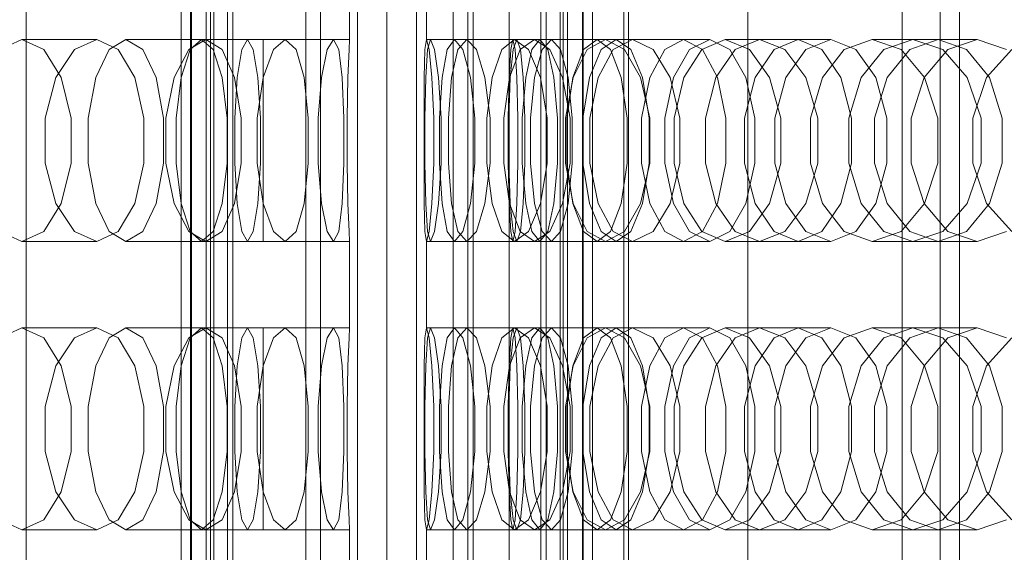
# Model space of a CAD drawing. Header units: millimetres. Extents: x -2233 to 61924, y -68080 to 6847.
# Tile 604 of 656: x 24774 to 24978, y -18096 to -17985. Entities that reach past the tile are written whole.
import ezdxf

# ---------------------------------------------------------------- set-up
doc = ezdxf.new("R2010")
doc.units = ezdxf.units.MM
for name, color, linetype, lineweight in [('superior_briquetadora', 7, 'Continuous', 0), ('superior_C02', 7, 'Continuous', 0), ('superior_C02-briq', 7, 'Continuous', 0), ('superior_C05', 7, 'Continuous', 0)]:
    doc.layers.add(name, color=color, linetype=linetype, lineweight=lineweight)

msp = doc.modelspace()

# ---------------------------------------------------------------- linework, layer by layer
at = {"layer": 'superior_briquetadora'}
for p, q in [((24807.294, -18160), (24807.294, -17800)), ((24809.276, -18160), (24809.276, -17800)), ((24809.426, -18160), (24809.426, -17800)), ((24812.49, -17800), (24812.49, -18160)), ((24813.423, -17800), (24813.423, -18160)), ((24814.067, -18160), (24814.067, -17800)), ((24816.936, -17800), (24816.936, -18160)), ((24818.067, -17800), (24818.067, -18160)), ((24833.215, -18160), (24833.215, -17800)), ((24836.279, -18160), (24836.279, -17800)), ((24843.939, -18160), (24843.939, -17800)), ((24850.067, -17800), (24850.067, -18160)), ((24856.196, -17800), (24856.196, -18160)), ((24863.856, -17800), (24863.856, -18160)), ((24866.92, -17800), (24866.92, -18160)), ((24882.067, -17800), (24882.067, -18160)), ((24883.199, -17800), (24883.199, -18160)), ((24886.067, -18160), (24886.067, -17800)), ((24886.712, -17800), (24886.712, -18160)), ((24887.645, -17800), (24887.645, -18160)), ((24890.709, -18160), (24890.709, -17800)), ((24890.859, -18160), (24890.859, -17800)), ((24892.841, -18160), (24892.841, -17800)), ((24957.171, -18160), (24957.171, -17800)), ((24965.067, -17800), (24965.067, -18160)), ((24969.067, -18160), (24969.067, -17800)), ((24842.317, -17971), (24842.317, -17989)), ((24858.29, -17971), (24858.29, -17989)), ((24769.622, -17991.08), (24774.177, -17989)), ((24774.177, -17989), (24789.766, -17989)), ((24778.733, -17991.08), (24774.177, -17989)), ((24789.766, -17989), (24785.118, -17991.08)), ((24789.766, -17989), (24794.231, -17991.08)), ((24792.343, -17991.08), (24795.829, -17989)), ((24795.829, -17989), (24812.459, -17989)), ((24799.316, -17991.08), (24795.829, -17989)), ((24812.459, -17989), (24808.874, -17991.08)), ((24809.207, -17991.08), (24811.565, -17989)), ((24811.565, -17989), (24828.952, -17989)), ((24813.923, -17991.08), (24811.565, -17989)), ((24812.459, -17989), (24815.849, -17991.08)), ((24819.926, -17991.08), (24821.116, -17989)), ((24821.116, -17989), (24838.962, -17989)), ((24822.305, -17991.08), (24821.116, -17989)), ((24824.317, -17989), (24842.317, -17989)), ((24824.317, -17991.08), (24824.317, -17989)), ((24828.952, -17989), (24826.491, -17991.08)), ((24828.952, -17989), (24831.208, -17991.08)), ((24838.962, -17989), (24837.667, -17991.08)), ((24838.962, -17989), (24840.046, -17991.08)), ((24842.317, -17989), (24842.212, -17991.08)), ((24857.949, -17991.08), (24858.29, -17989)), ((24876.268, -17989), (24858.29, -17989)), ((24858.29, -17989), (24858.843, -17991.08)), ((24859.129, -17989), (24858.49, -17991.08)), ((24877.069, -17989), (24859.129, -17989)), ((24859.98, -17991.08), (24859.129, -17989)), ((24862.627, -17991.08), (24864.154, -17989)), ((24881.863, -17989), (24864.154, -17989)), ((24864.154, -17989), (24865.889, -17991.08)), ((24866.658, -17989), (24864.838, -17991.08)), ((24884.252, -17989), (24866.658, -17989)), ((24868.685, -17991.08), (24866.658, -17989)), ((24873.934, -17991.08), (24876.621, -17989)), ((24876.268, -17989), (24875.821, -17991.08)), ((24876.715, -17991.08), (24876.268, -17989)), ((24876.325, -17991.08), (24877.069, -17989)), ((24893.758, -17989), (24876.621, -17989)), ((24876.621, -17989), (24879.509, -17991.08)), ((24877.069, -17989), (24877.814, -17991.08)), ((24880.747, -17989), (24877.777, -17991.08)), ((24881.863, -17989), (24880.232, -17991.08)), ((24897.695, -17989), (24880.747, -17989)), ((24883.916, -17991.08), (24880.747, -17989)), ((24883.494, -17991.08), (24881.863, -17989)), ((24882.329, -17991.08), (24884.252, -17989)), ((24884.252, -17989), (24886.176, -17991.08)), ((24893.758, -17989), (24890.971, -17991.08)), ((24891.677, -17991.08), (24895.478, -17989)), ((24896.545, -17991.08), (24893.758, -17989)), ((24894.625, -17991.08), (24897.695, -17989)), ((24911.749, -17989), (24895.478, -17989)), ((24895.478, -17989), (24899.469, -17991.08)), ((24901.155, -17989), (24897.085, -17991.08)), ((24897.695, -17989), (24900.764, -17991.08)), ((24917.166, -17989), (24901.155, -17989)), ((24905.412, -17991.08), (24901.155, -17989)), ((24911.749, -17989), (24907.854, -17991.08)), ((24915.645, -17991.08), (24911.749, -17989)), ((24913.003, -17991.08), (24917.166, -17989)), ((24915.553, -17991.08), (24920.402, -17989)), ((24917.166, -17989), (24921.329, -17991.08)), ((24935.53, -17989), (24920.402, -17989)), ((24920.402, -17989), (24925.429, -17991.08)), ((24927.533, -17989), (24922.434, -17991.08)), ((24942.334, -17989), (24927.533, -17989)), ((24932.806, -17991.08), (24927.533, -17989)), ((24935.53, -17989), (24930.592, -17991.08)), ((24940.467, -17991.08), (24935.53, -17989)), ((24937.148, -17991.08), (24942.334, -17989)), ((24942.334, -17989), (24947.519, -17991.08)), ((24945.152, -17991.08), (24950.966, -17989)), ((24964.692, -17989), (24950.966, -17989)), ((24950.966, -17989), (24956.942, -17991.08)), ((24959.429, -17989), (24953.388, -17991.08)), ((24964.692, -17989), (24958.797, -17991.08)), ((24972.767, -17989), (24959.429, -17989)), ((24965.627, -17991.08), (24959.429, -17989)), ((24970.586, -17991.08), (24964.692, -17989)), ((24966.648, -17991.08), (24972.767, -17989)), ((24972.767, -17989), (24978.885, -17991.08)), ((24782.387, -17996.907), (24778.733, -17991.08)), ((24785.118, -17991.08), (24781.259, -17996.906)), ((24789.546, -17996.907), (24792.343, -17991.08)), ((24794.231, -17991.08), (24797.677, -17996.906)), ((24802.112, -17996.907), (24799.316, -17991.08)), ((24808.874, -17991.08), (24805.859, -17996.906)), ((24807.316, -17996.907), (24809.207, -17991.08)), ((24815.815, -17996.907), (24813.923, -17991.08)), ((24815.849, -17991.08), (24818.425, -17996.906)), ((24818.973, -17996.907), (24819.926, -17991.08)), ((24823.259, -17996.907), (24822.305, -17991.08)), ((24824.317, -17996.907), (24824.317, -17991.08)), ((24826.491, -17991.08), (24824.37, -17996.906)), ((24831.208, -17991.08), (24832.869, -17996.906)), ((24837.667, -17991.08), (24836.478, -17996.906)), ((24840.046, -17991.08), (24840.764, -17996.906)), ((24842.212, -17991.08), (24841.974, -17996.906)), ((24857.828, -17996.906), (24857.949, -17991.08)), ((24858.49, -17991.08), (24858.13, -17996.906)), ((24858.843, -17991.08), (24859.439, -17996.906)), ((24860.814, -17996.906), (24859.98, -17991.08)), ((24861.553, -17996.906), (24862.627, -17991.08)), ((24864.838, -17991.08), (24863.528, -17996.906)), ((24865.889, -17991.08), (24867.431, -17996.906)), ((24870.46, -17996.906), (24868.685, -17991.08)), ((24871.926, -17996.906), (24873.934, -17991.08)), ((24875.821, -17991.08), (24875.463, -17996.907)), ((24877.777, -17991.08), (24875.539, -17996.906)), ((24875.728, -17996.907), (24876.325, -17991.08)), ((24877.074, -17996.907), (24876.715, -17991.08)), ((24877.814, -17991.08), (24878.411, -17996.907)), ((24880.232, -17991.08), (24878.924, -17996.907)), ((24879.509, -17991.08), (24881.971, -17996.906)), ((24880.786, -17996.907), (24882.329, -17991.08)), ((24884.802, -17996.907), (24883.494, -17991.08)), ((24886.602, -17996.906), (24883.916, -17991.08)), ((24886.176, -17991.08), (24887.718, -17996.907)), ((24890.971, -17991.08), (24888.736, -17996.907)), ((24888.769, -17996.906), (24891.677, -17991.08)), ((24892.163, -17996.907), (24894.625, -17991.08)), ((24897.085, -17991.08), (24893.959, -17996.906)), ((24898.78, -17996.907), (24896.545, -17991.08)), ((24899.469, -17991.08), (24902.808, -17996.906)), ((24900.764, -17991.08), (24903.226, -17996.907)), ((24907.854, -17991.08), (24904.73, -17996.907)), ((24908.962, -17996.906), (24905.412, -17991.08)), ((24909.664, -17996.907), (24913.003, -17991.08)), ((24911.794, -17996.906), (24915.553, -17991.08)), ((24918.769, -17996.907), (24915.645, -17991.08)), ((24922.434, -17991.08), (24918.472, -17996.906)), ((24921.329, -17991.08), (24924.668, -17996.907)), ((24925.429, -17991.08), (24929.587, -17996.906)), ((24930.592, -17991.08), (24926.633, -17996.907)), ((24937.159, -17996.906), (24932.806, -17991.08)), ((24932.99, -17996.907), (24937.148, -17991.08)), ((24944.427, -17996.907), (24940.467, -17991.08)), ((24940.606, -17996.906), (24945.152, -17991.08)), ((24947.519, -17991.08), (24951.677, -17996.907)), ((24953.388, -17991.08), (24948.658, -17996.906)), ((24958.797, -17991.08), (24954.07, -17996.907)), ((24956.942, -17991.08), (24961.85, -17996.906)), ((24961.741, -17996.907), (24966.648, -17991.08)), ((24970.71, -17996.906), (24965.627, -17991.08)), ((24975.314, -17996.907), (24970.586, -17991.08)), ((24974.714, -17996.906), (24979.968, -17991.08)), ((24781.259, -17996.906), (24779.066, -18005.326)), ((24784.414, -18005.327), (24782.387, -17996.907)), ((24787.995, -18005.327), (24789.546, -17996.907)), ((24797.677, -17996.906), (24799.54, -18005.326)), ((24803.664, -18005.327), (24802.112, -17996.907)), ((24805.859, -17996.906), (24804.13, -18005.326)), ((24806.266, -18005.327), (24807.316, -17996.907)), ((24816.864, -18005.327), (24815.815, -17996.907)), ((24818.425, -17996.906), (24819.8, -18005.326)), ((24818.443, -18005.327), (24818.973, -17996.907)), ((24824.37, -17996.906), (24823.137, -18005.326)), ((24823.788, -18005.327), (24823.259, -17996.907)), ((24824.317, -18005.327), (24824.317, -17996.907)), ((24832.869, -17996.906), (24833.734, -18005.326)), ((24836.478, -17996.906), (24835.759, -18005.326)), ((24840.764, -17996.906), (24841.104, -18005.326)), ((24841.974, -17996.906), (24841.783, -18005.326)), ((24857.819, -18005.326), (24857.828, -17996.906)), ((24858.13, -17996.906), (24857.989, -18005.326)), ((24859.439, -17996.906), (24859.829, -18005.326)), ((24861.335, -18005.326), (24860.814, -17996.906)), ((24861.015, -18005.326), (24861.553, -17996.906)), ((24863.528, -17996.906), (24862.858, -18005.326)), ((24867.431, -17996.906), (24868.345, -18005.326)), ((24871.503, -18005.326), (24870.46, -17996.906)), ((24870.867, -18005.326), (24871.926, -17996.906)), ((24875.539, -17996.906), (24874.353, -18005.326)), ((24875.463, -17996.907), (24875.264, -18005.327)), ((24875.396, -18005.327), (24875.728, -17996.907)), ((24877.273, -18005.327), (24877.074, -17996.907)), ((24878.924, -17996.907), (24878.198, -18005.327)), ((24878.411, -17996.907), (24878.742, -18005.327)), ((24879.93, -18005.327), (24880.786, -17996.907)), ((24881.971, -17996.906), (24883.393, -18005.326)), ((24885.528, -18005.327), (24884.802, -17996.907)), ((24888.147, -18005.326), (24886.602, -17996.906)), ((24887.208, -18005.326), (24888.769, -17996.906)), ((24888.736, -17996.907), (24887.495, -18005.327)), ((24887.718, -17996.907), (24888.575, -18005.327)), ((24890.797, -18005.327), (24892.163, -17996.907)), ((24893.959, -17996.906), (24892.276, -18005.326)), ((24900.021, -18005.327), (24898.78, -17996.907)), ((24902.808, -17996.906), (24904.714, -18005.326)), ((24904.73, -17996.907), (24902.996, -18005.327)), ((24903.226, -17996.907), (24904.592, -18005.327)), ((24907.812, -18005.327), (24909.664, -17996.907)), ((24910.985, -18005.326), (24908.962, -17996.906)), ((24909.757, -18005.326), (24911.794, -17996.906)), ((24918.472, -17996.906), (24916.321, -18005.326)), ((24920.503, -18005.327), (24918.769, -17996.907)), ((24926.633, -17996.907), (24924.435, -18005.327)), ((24924.668, -17996.907), (24926.521, -18005.327)), ((24929.587, -17996.906), (24931.945, -18005.326)), ((24930.682, -18005.327), (24932.99, -17996.907)), ((24939.624, -18005.326), (24937.159, -17996.906)), ((24938.129, -18005.326), (24940.606, -17996.906)), ((24946.624, -18005.327), (24944.427, -17996.907)), ((24948.658, -17996.906), (24946.077, -18005.326)), ((24954.07, -17996.907), (24951.446, -18005.327)), ((24951.677, -17996.907), (24953.985, -18005.327)), ((24959.017, -18005.327), (24961.741, -17996.907)), ((24961.85, -17996.906), (24964.619, -18005.326)), ((24973.575, -18005.326), (24970.71, -17996.906)), ((24971.838, -18005.326), (24974.714, -17996.906)), ((24977.937, -18005.327), (24975.314, -17996.907)), ((24779.066, -18005.326), (24779.066, -18014.674)), ((24784.414, -18014.673), (24784.414, -18005.327)), ((24787.995, -18014.673), (24787.995, -18005.327)), ((24799.54, -18005.326), (24799.54, -18014.674)), ((24803.664, -18014.673), (24803.664, -18005.327)), ((24804.13, -18005.326), (24804.13, -18014.674)), ((24806.266, -18014.673), (24806.266, -18005.327)), ((24816.864, -18014.673), (24816.864, -18005.327)), ((24818.443, -18014.673), (24818.443, -18005.327)), ((24819.8, -18005.326), (24819.8, -18014.674)), ((24823.137, -18005.326), (24823.137, -18014.674)), ((24823.788, -18014.673), (24823.788, -18005.327)), ((24824.317, -18014.673), (24824.317, -18005.327)), ((24833.734, -18005.326), (24833.734, -18014.674)), ((24835.759, -18005.326), (24835.759, -18014.674)), ((24841.104, -18005.326), (24841.104, -18014.674)), ((24841.783, -18005.326), (24841.783, -18014.674)), ((24857.819, -18014.674), (24857.819, -18005.326)), ((24857.989, -18005.326), (24857.989, -18014.674)), ((24859.829, -18005.326), (24859.829, -18014.674)), ((24861.015, -18014.674), (24861.015, -18005.326)), ((24861.335, -18014.674), (24861.335, -18005.326)), ((24862.858, -18005.326), (24862.858, -18014.674)), ((24868.345, -18005.326), (24868.345, -18014.674)), ((24870.867, -18014.674), (24870.867, -18005.326)), ((24871.503, -18014.674), (24871.503, -18005.326)), ((24874.353, -18005.326), (24874.353, -18014.674)), ((24875.264, -18005.327), (24875.264, -18014.673)), ((24875.396, -18014.673), (24875.396, -18005.327)), ((24877.273, -18014.673), (24877.273, -18005.327)), ((24878.198, -18005.327), (24878.198, -18014.673)), ((24878.742, -18005.327), (24878.742, -18014.673)), ((24879.93, -18014.673), (24879.93, -18005.327)), ((24883.393, -18005.326), (24883.393, -18014.674)), ((24885.528, -18014.673), (24885.528, -18005.327)), ((24887.208, -18014.674), (24887.208, -18005.326)), ((24887.495, -18005.327), (24887.495, -18014.673)), ((24888.147, -18014.674), (24888.147, -18005.326)), ((24888.575, -18005.327), (24888.575, -18014.673)), ((24890.797, -18014.673), (24890.797, -18005.327)), ((24892.276, -18005.326), (24892.276, -18014.674)), ((24900.021, -18014.673), (24900.021, -18005.327)), ((24902.996, -18005.327), (24902.996, -18014.673)), ((24904.592, -18005.327), (24904.592, -18014.673)), ((24904.714, -18005.326), (24904.715, -18014.674)), ((24907.812, -18014.673), (24907.812, -18005.327)), ((24909.757, -18014.674), (24909.757, -18005.326)), ((24910.985, -18014.674), (24910.985, -18005.326)), ((24916.321, -18005.326), (24916.321, -18014.674)), ((24920.503, -18014.673), (24920.503, -18005.327)), ((24924.435, -18005.327), (24924.435, -18014.673)), ((24926.521, -18005.327), (24926.521, -18014.673)), ((24930.682, -18014.673), (24930.682, -18005.327)), ((24931.945, -18005.326), (24931.945, -18014.674)), ((24938.129, -18014.674), (24938.129, -18005.326)), ((24939.624, -18014.674), (24939.624, -18005.326)), ((24946.077, -18005.326), (24946.076, -18014.674)), ((24946.624, -18014.673), (24946.624, -18005.327)), ((24951.446, -18005.327), (24951.446, -18014.673)), ((24953.985, -18005.327), (24953.985, -18014.673)), ((24959.017, -18014.673), (24959.017, -18005.327)), ((24964.619, -18005.326), (24964.619, -18014.674)), ((24971.838, -18014.674), (24971.838, -18005.326)), ((24973.575, -18014.674), (24973.575, -18005.326)), ((24977.937, -18014.673), (24977.937, -18005.327)), ((24779.066, -18014.674), (24781.259, -18023.094)), ((24782.387, -18023.093), (24784.414, -18014.673)), ((24789.546, -18023.093), (24787.995, -18014.673)), ((24799.54, -18014.674), (24797.677, -18023.094)), ((24802.112, -18023.093), (24803.664, -18014.673)), ((24804.13, -18014.674), (24805.859, -18023.094)), ((24807.316, -18023.093), (24806.266, -18014.673)), ((24815.815, -18023.093), (24816.864, -18014.673)), ((24819.8, -18014.674), (24818.425, -18023.094)), ((24818.973, -18023.093), (24818.443, -18014.673)), ((24823.137, -18014.674), (24824.37, -18023.094)), ((24823.259, -18023.093), (24823.788, -18014.673)), ((24824.317, -18023.093), (24824.317, -18014.673)), ((24833.734, -18014.674), (24832.869, -18023.094)), ((24835.759, -18014.674), (24836.478, -18023.094)), ((24841.104, -18014.674), (24840.764, -18023.094)), ((24841.783, -18014.674), (24841.974, -18023.094)), ((24857.828, -18023.094), (24857.819, -18014.674)), ((24857.989, -18014.674), (24858.13, -18023.094)), ((24859.829, -18014.674), (24859.439, -18023.094)), ((24860.814, -18023.094), (24861.335, -18014.674)), ((24861.553, -18023.094), (24861.015, -18014.674)), ((24862.858, -18014.674), (24863.528, -18023.094)), ((24868.345, -18014.674), (24867.431, -18023.094)), ((24870.46, -18023.094), (24871.503, -18014.674)), ((24871.926, -18023.094), (24870.867, -18014.674)), ((24874.353, -18014.674), (24875.539, -18023.094)), ((24875.264, -18014.673), (24875.463, -18023.093)), ((24875.728, -18023.093), (24875.396, -18014.673)), ((24877.074, -18023.093), (24877.273, -18014.673)), ((24878.198, -18014.673), (24878.924, -18023.093)), ((24878.742, -18014.673), (24878.411, -18023.093)), ((24880.786, -18023.093), (24879.93, -18014.673)), ((24883.393, -18014.674), (24881.971, -18023.094)), ((24884.802, -18023.093), (24885.528, -18014.673)), ((24886.602, -18023.094), (24888.147, -18014.674)), ((24888.769, -18023.094), (24887.208, -18014.674)), ((24887.495, -18014.673), (24888.736, -18023.093)), ((24888.575, -18014.673), (24887.718, -18023.093)), ((24892.163, -18023.093), (24890.797, -18014.673)), ((24892.276, -18014.674), (24893.959, -18023.094)), ((24898.78, -18023.093), (24900.021, -18014.673)), ((24904.715, -18014.674), (24902.808, -18023.094)), ((24902.996, -18014.673), (24904.73, -18023.093)), ((24904.592, -18014.673), (24903.226, -18023.093)), ((24909.664, -18023.093), (24907.812, -18014.673)), ((24908.962, -18023.094), (24910.985, -18014.674)), ((24911.794, -18023.094), (24909.757, -18014.674)), ((24916.321, -18014.674), (24918.472, -18023.094)), ((24918.769, -18023.093), (24920.503, -18014.673)), ((24924.435, -18014.673), (24926.633, -18023.093)), ((24926.521, -18014.673), (24924.668, -18023.093)), ((24931.945, -18014.674), (24929.587, -18023.094)), ((24932.99, -18023.093), (24930.682, -18014.673)), ((24937.159, -18023.094), (24939.624, -18014.674)), ((24940.606, -18023.094), (24938.129, -18014.674)), ((24944.427, -18023.093), (24946.624, -18014.673)), ((24946.076, -18014.674), (24948.658, -18023.094)), ((24951.446, -18014.673), (24954.07, -18023.093)), ((24953.985, -18014.673), (24951.677, -18023.093)), ((24961.741, -18023.093), (24959.017, -18014.673)), ((24964.619, -18014.674), (24961.85, -18023.094)), ((24970.71, -18023.094), (24973.575, -18014.674)), ((24974.714, -18023.094), (24971.838, -18014.674)), ((24975.314, -18023.093), (24977.937, -18014.673)), ((24778.733, -18028.92), (24782.387, -18023.093)), ((24781.259, -18023.094), (24785.118, -18028.92)), ((24792.343, -18028.92), (24789.546, -18023.093)), ((24797.677, -18023.094), (24794.23, -18028.92)), ((24799.316, -18028.92), (24802.112, -18023.093)), ((24805.859, -18023.094), (24808.874, -18028.92)), ((24809.207, -18028.92), (24807.316, -18023.093)), ((24813.923, -18028.92), (24815.815, -18023.093)), ((24818.425, -18023.094), (24815.849, -18028.92)), ((24819.926, -18028.92), (24818.973, -18023.093)), ((24822.305, -18028.92), (24823.259, -18023.093)), ((24824.317, -18028.92), (24824.317, -18023.093)), ((24824.37, -18023.094), (24826.491, -18028.92)), ((24832.869, -18023.094), (24831.208, -18028.92)), ((24836.478, -18023.094), (24837.667, -18028.92)), ((24840.764, -18023.094), (24840.046, -18028.92)), ((24841.974, -18023.094), (24842.212, -18028.92)), ((24857.949, -18028.92), (24857.828, -18023.094)), ((24858.13, -18023.094), (24858.49, -18028.92)), ((24859.439, -18023.094), (24858.843, -18028.92)), ((24859.98, -18028.92), (24860.814, -18023.094)), ((24862.627, -18028.92), (24861.553, -18023.094)), ((24863.528, -18023.094), (24864.838, -18028.92)), ((24867.431, -18023.094), (24865.889, -18028.92)), ((24868.685, -18028.92), (24870.46, -18023.094)), ((24873.934, -18028.92), (24871.926, -18023.094)), ((24875.463, -18023.093), (24875.821, -18028.92)), ((24875.539, -18023.094), (24877.777, -18028.92)), ((24876.325, -18028.92), (24875.728, -18023.093)), ((24876.715, -18028.92), (24877.074, -18023.093)), ((24878.411, -18023.093), (24877.814, -18028.92)), ((24878.924, -18023.093), (24880.232, -18028.92)), ((24881.971, -18023.094), (24879.509, -18028.92)), ((24882.329, -18028.92), (24880.786, -18023.093)), ((24883.494, -18028.92), (24884.802, -18023.093)), ((24883.916, -18028.92), (24886.602, -18023.094)), ((24887.718, -18023.093), (24886.176, -18028.92)), ((24888.736, -18023.093), (24890.971, -18028.92)), ((24891.677, -18028.92), (24888.769, -18023.094)), ((24894.625, -18028.92), (24892.163, -18023.093)), ((24893.959, -18023.094), (24897.086, -18028.92)), ((24896.545, -18028.92), (24898.78, -18023.093)), ((24902.808, -18023.094), (24899.469, -18028.92)), ((24903.226, -18023.093), (24900.764, -18028.92)), ((24904.73, -18023.093), (24907.854, -18028.92)), ((24905.412, -18028.92), (24908.962, -18023.094)), ((24913.003, -18028.92), (24909.664, -18023.093)), ((24915.553, -18028.92), (24911.794, -18023.094)), ((24915.645, -18028.92), (24918.769, -18023.093)), ((24918.472, -18023.094), (24922.434, -18028.92)), ((24924.668, -18023.093), (24921.329, -18028.92)), ((24929.587, -18023.094), (24925.428, -18028.92)), ((24926.633, -18023.093), (24930.592, -18028.92)), ((24932.806, -18028.92), (24937.159, -18023.094)), ((24937.148, -18028.92), (24932.99, -18023.093)), ((24940.467, -18028.92), (24944.427, -18023.093)), ((24945.152, -18028.92), (24940.606, -18023.094)), ((24951.677, -18023.093), (24947.519, -18028.92)), ((24948.658, -18023.094), (24953.388, -18028.92)), ((24954.07, -18023.093), (24958.797, -18028.92)), ((24961.85, -18023.094), (24956.942, -18028.92)), ((24966.648, -18028.92), (24961.741, -18023.093)), ((24965.627, -18028.92), (24970.71, -18023.094)), ((24970.586, -18028.92), (24975.314, -18023.093)), ((24979.968, -18028.92), (24974.714, -18023.094)), ((24774.177, -18031), (24769.622, -18028.92)), ((24774.177, -18031), (24778.733, -18028.92)), ((24785.118, -18028.92), (24789.766, -18031)), ((24794.23, -18028.92), (24789.766, -18031)), ((24795.829, -18031), (24792.343, -18028.92)), ((24795.829, -18031), (24799.316, -18028.92)), ((24808.874, -18028.92), (24812.459, -18031)), ((24811.565, -18031), (24809.207, -18028.92)), ((24811.565, -18031), (24813.923, -18028.92)), ((24815.849, -18028.92), (24812.459, -18031)), ((24821.116, -18031), (24819.926, -18028.92)), ((24821.116, -18031), (24822.305, -18028.92)), ((24824.317, -18031), (24824.317, -18028.92)), ((24826.491, -18028.92), (24828.952, -18031)), ((24831.208, -18028.92), (24828.952, -18031)), ((24837.667, -18028.92), (24838.962, -18031)), ((24840.046, -18028.92), (24838.962, -18031)), ((24842.212, -18028.92), (24842.317, -18031)), ((24858.29, -18031), (24857.949, -18028.92)), ((24858.843, -18028.92), (24858.29, -18031)), ((24858.49, -18028.92), (24859.129, -18031)), ((24859.129, -18031), (24859.98, -18028.92)), ((24864.154, -18031), (24862.627, -18028.92)), ((24865.889, -18028.92), (24864.154, -18031)), ((24864.838, -18028.92), (24866.658, -18031)), ((24866.658, -18031), (24868.685, -18028.92)), ((24876.621, -18031), (24873.934, -18028.92)), ((24875.821, -18028.92), (24876.268, -18031)), ((24876.268, -18031), (24876.715, -18028.92)), ((24877.069, -18031), (24876.325, -18028.92)), ((24879.509, -18028.92), (24876.621, -18031)), ((24877.814, -18028.92), (24877.069, -18031)), ((24877.777, -18028.92), (24880.747, -18031)), ((24880.232, -18028.92), (24881.863, -18031)), ((24880.747, -18031), (24883.916, -18028.92)), ((24881.863, -18031), (24883.494, -18028.92)), ((24884.252, -18031), (24882.329, -18028.92)), ((24886.176, -18028.92), (24884.252, -18031)), ((24890.971, -18028.92), (24893.758, -18031)), ((24895.478, -18031), (24891.677, -18028.92)), ((24893.758, -18031), (24896.545, -18028.92)), ((24897.695, -18031), (24894.625, -18028.92)), ((24899.469, -18028.92), (24895.478, -18031)), ((24897.086, -18028.92), (24901.155, -18031)), ((24900.764, -18028.92), (24897.695, -18031)), ((24901.155, -18031), (24905.412, -18028.92)), ((24907.854, -18028.92), (24911.749, -18031)), ((24911.749, -18031), (24915.645, -18028.92)), ((24917.166, -18031), (24913.003, -18028.92)), ((24920.402, -18031), (24915.553, -18028.92)), ((24921.329, -18028.92), (24917.166, -18031)), ((24925.428, -18028.92), (24920.402, -18031)), ((24922.434, -18028.92), (24927.533, -18031)), ((24927.533, -18031), (24932.806, -18028.92)), ((24930.592, -18028.92), (24935.53, -18031)), ((24935.53, -18031), (24940.467, -18028.92)), ((24942.334, -18031), (24937.148, -18028.92)), ((24947.519, -18028.92), (24942.334, -18031)), ((24950.966, -18031), (24945.152, -18028.92)), ((24956.942, -18028.92), (24950.966, -18031)), ((24953.388, -18028.92), (24959.429, -18031)), ((24958.797, -18028.92), (24964.692, -18031)), ((24959.429, -18031), (24965.627, -18028.92)), ((24964.692, -18031), (24970.586, -18028.92)), ((24972.767, -18031), (24966.648, -18028.92)), ((24978.885, -18028.92), (24972.767, -18031)), ((24774.177, -18031), (24789.766, -18031)), ((24795.829, -18031), (24812.459, -18031)), ((24811.565, -18031), (24828.952, -18031)), ((24821.116, -18031), (24838.962, -18031)), ((24824.317, -18031), (24842.317, -18031)), ((24842.317, -18031), (24842.317, -18049)), ((24876.268, -18031), (24858.29, -18031)), ((24858.29, -18031), (24858.29, -18049)), ((24877.069, -18031), (24859.129, -18031)), ((24881.863, -18031), (24864.154, -18031)), ((24884.252, -18031), (24866.658, -18031)), ((24893.758, -18031), (24876.621, -18031)), ((24897.695, -18031), (24880.747, -18031)), ((24911.749, -18031), (24895.478, -18031)), ((24917.166, -18031), (24901.155, -18031)), ((24935.53, -18031), (24920.402, -18031)), ((24942.334, -18031), (24927.533, -18031)), ((24964.692, -18031), (24950.966, -18031)), ((24972.767, -18031), (24959.429, -18031)), ((24769.622, -18051.08), (24774.177, -18049)), ((24774.177, -18049), (24789.766, -18049)), ((24778.733, -18051.08), (24774.177, -18049)), ((24789.766, -18049), (24785.118, -18051.08)), ((24789.766, -18049), (24794.231, -18051.08)), ((24792.343, -18051.08), (24795.829, -18049)), ((24795.829, -18049), (24812.459, -18049)), ((24799.316, -18051.08), (24795.829, -18049)), ((24812.459, -18049), (24808.874, -18051.08)), ((24809.207, -18051.08), (24811.565, -18049)), ((24811.565, -18049), (24828.952, -18049)), ((24813.923, -18051.08), (24811.565, -18049)), ((24812.459, -18049), (24815.849, -18051.08)), ((24819.926, -18051.08), (24821.116, -18049)), ((24821.116, -18049), (24838.962, -18049)), ((24822.305, -18051.08), (24821.116, -18049)), ((24824.317, -18049), (24842.317, -18049)), ((24824.317, -18051.08), (24824.317, -18049)), ((24828.952, -18049), (24826.491, -18051.08)), ((24828.952, -18049), (24831.208, -18051.08)), ((24838.962, -18049), (24837.667, -18051.08)), ((24838.962, -18049), (24840.046, -18051.08)), ((24842.317, -18049), (24842.212, -18051.08)), ((24857.949, -18051.08), (24858.29, -18049)), ((24876.268, -18049), (24858.29, -18049)), ((24858.29, -18049), (24858.843, -18051.08)), ((24859.129, -18049), (24858.49, -18051.08)), ((24877.069, -18049), (24859.129, -18049)), ((24859.98, -18051.08), (24859.129, -18049)), ((24862.627, -18051.08), (24864.154, -18049)), ((24881.863, -18049), (24864.154, -18049)), ((24864.154, -18049), (24865.889, -18051.08)), ((24866.658, -18049), (24864.838, -18051.08)), ((24884.252, -18049), (24866.658, -18049)), ((24868.685, -18051.08), (24866.658, -18049)), ((24873.934, -18051.08), (24876.621, -18049)), ((24876.268, -18049), (24875.821, -18051.08)), ((24876.715, -18051.08), (24876.268, -18049)), ((24876.325, -18051.08), (24877.069, -18049)), ((24893.758, -18049), (24876.621, -18049)), ((24876.621, -18049), (24879.509, -18051.08)), ((24877.069, -18049), (24877.814, -18051.08)), ((24880.747, -18049), (24877.777, -18051.08)), ((24881.863, -18049), (24880.232, -18051.08)), ((24897.695, -18049), (24880.747, -18049)), ((24883.916, -18051.08), (24880.747, -18049)), ((24883.494, -18051.08), (24881.863, -18049)), ((24882.329, -18051.08), (24884.252, -18049)), ((24884.252, -18049), (24886.176, -18051.08)), ((24893.758, -18049), (24890.971, -18051.08)), ((24891.677, -18051.08), (24895.478, -18049)), ((24896.545, -18051.08), (24893.758, -18049)), ((24894.625, -18051.08), (24897.695, -18049)), ((24911.749, -18049), (24895.478, -18049)), ((24895.478, -18049), (24899.469, -18051.08)), ((24901.155, -18049), (24897.085, -18051.08)), ((24897.695, -18049), (24900.764, -18051.08)), ((24917.166, -18049), (24901.155, -18049)), ((24905.412, -18051.08), (24901.155, -18049)), ((24911.749, -18049), (24907.854, -18051.08)), ((24915.645, -18051.08), (24911.749, -18049)), ((24913.003, -18051.08), (24917.166, -18049)), ((24915.553, -18051.08), (24920.402, -18049)), ((24917.166, -18049), (24921.329, -18051.08)), ((24935.53, -18049), (24920.402, -18049)), ((24920.402, -18049), (24925.429, -18051.08)), ((24927.533, -18049), (24922.434, -18051.08)), ((24942.334, -18049), (24927.533, -18049)), ((24932.806, -18051.08), (24927.533, -18049)), ((24935.53, -18049), (24930.592, -18051.08)), ((24940.467, -18051.08), (24935.53, -18049)), ((24937.148, -18051.08), (24942.334, -18049)), ((24942.334, -18049), (24947.519, -18051.08)), ((24945.152, -18051.08), (24950.966, -18049)), ((24964.692, -18049), (24950.966, -18049)), ((24950.966, -18049), (24956.942, -18051.08)), ((24959.429, -18049), (24953.388, -18051.08)), ((24964.692, -18049), (24958.797, -18051.08)), ((24972.767, -18049), (24959.429, -18049)), ((24965.627, -18051.08), (24959.429, -18049)), ((24970.586, -18051.08), (24964.692, -18049)), ((24966.648, -18051.08), (24972.767, -18049)), ((24972.767, -18049), (24978.885, -18051.08)), ((24782.387, -18056.907), (24778.733, -18051.08)), ((24785.118, -18051.08), (24781.259, -18056.906)), ((24789.546, -18056.907), (24792.343, -18051.08)), ((24794.231, -18051.08), (24797.677, -18056.906)), ((24802.112, -18056.907), (24799.316, -18051.08)), ((24808.874, -18051.08), (24805.859, -18056.906)), ((24807.316, -18056.907), (24809.207, -18051.08)), ((24815.815, -18056.907), (24813.923, -18051.08)), ((24815.849, -18051.08), (24818.425, -18056.906)), ((24818.973, -18056.907), (24819.926, -18051.08)), ((24823.259, -18056.907), (24822.305, -18051.08)), ((24824.317, -18056.907), (24824.317, -18051.08)), ((24826.491, -18051.08), (24824.37, -18056.906)), ((24831.208, -18051.08), (24832.869, -18056.906)), ((24837.667, -18051.08), (24836.478, -18056.906)), ((24840.046, -18051.08), (24840.764, -18056.906)), ((24842.212, -18051.08), (24841.974, -18056.906)), ((24857.828, -18056.906), (24857.949, -18051.08)), ((24858.49, -18051.08), (24858.13, -18056.906)), ((24858.843, -18051.08), (24859.439, -18056.906)), ((24860.814, -18056.906), (24859.98, -18051.08)), ((24861.553, -18056.906), (24862.627, -18051.08)), ((24864.838, -18051.08), (24863.528, -18056.906)), ((24865.889, -18051.08), (24867.431, -18056.906)), ((24870.46, -18056.906), (24868.685, -18051.08)), ((24871.926, -18056.906), (24873.934, -18051.08)), ((24875.821, -18051.08), (24875.463, -18056.907)), ((24877.777, -18051.08), (24875.539, -18056.906)), ((24875.728, -18056.907), (24876.325, -18051.08)), ((24877.074, -18056.907), (24876.715, -18051.08)), ((24877.814, -18051.08), (24878.411, -18056.907)), ((24880.232, -18051.08), (24878.924, -18056.907)), ((24879.509, -18051.08), (24881.971, -18056.906)), ((24880.786, -18056.907), (24882.329, -18051.08)), ((24884.802, -18056.907), (24883.494, -18051.08)), ((24886.602, -18056.906), (24883.916, -18051.08)), ((24886.176, -18051.08), (24887.718, -18056.907)), ((24890.971, -18051.08), (24888.736, -18056.907)), ((24888.769, -18056.906), (24891.677, -18051.08)), ((24892.163, -18056.907), (24894.625, -18051.08)), ((24897.085, -18051.08), (24893.959, -18056.906)), ((24898.78, -18056.907), (24896.545, -18051.08)), ((24899.469, -18051.08), (24902.808, -18056.906)), ((24900.764, -18051.08), (24903.226, -18056.907)), ((24907.854, -18051.08), (24904.73, -18056.907)), ((24908.962, -18056.906), (24905.412, -18051.08)), ((24909.664, -18056.907), (24913.003, -18051.08)), ((24911.794, -18056.906), (24915.553, -18051.08)), ((24918.769, -18056.907), (24915.645, -18051.08)), ((24922.434, -18051.08), (24918.472, -18056.906)), ((24921.329, -18051.08), (24924.668, -18056.907)), ((24925.429, -18051.08), (24929.587, -18056.906)), ((24930.592, -18051.08), (24926.633, -18056.907)), ((24937.159, -18056.906), (24932.806, -18051.08)), ((24932.99, -18056.907), (24937.148, -18051.08)), ((24944.427, -18056.907), (24940.467, -18051.08)), ((24940.606, -18056.906), (24945.152, -18051.08)), ((24947.519, -18051.08), (24951.677, -18056.907)), ((24953.388, -18051.08), (24948.658, -18056.906)), ((24958.797, -18051.08), (24954.07, -18056.907)), ((24956.942, -18051.08), (24961.85, -18056.906)), ((24961.741, -18056.907), (24966.648, -18051.08)), ((24970.71, -18056.906), (24965.627, -18051.08)), ((24975.314, -18056.907), (24970.586, -18051.08)), ((24974.714, -18056.906), (24979.968, -18051.08)), ((24781.259, -18056.906), (24779.066, -18065.326)), ((24784.414, -18065.327), (24782.387, -18056.907)), ((24787.995, -18065.327), (24789.546, -18056.907)), ((24797.677, -18056.906), (24799.54, -18065.326)), ((24803.664, -18065.327), (24802.112, -18056.907)), ((24805.859, -18056.906), (24804.13, -18065.326)), ((24806.266, -18065.327), (24807.316, -18056.907)), ((24816.864, -18065.327), (24815.815, -18056.907)), ((24818.425, -18056.906), (24819.8, -18065.326)), ((24818.443, -18065.327), (24818.973, -18056.907)), ((24824.37, -18056.906), (24823.137, -18065.326)), ((24823.788, -18065.327), (24823.259, -18056.907)), ((24824.317, -18065.327), (24824.317, -18056.907)), ((24832.869, -18056.906), (24833.734, -18065.326)), ((24836.478, -18056.906), (24835.759, -18065.326)), ((24840.764, -18056.906), (24841.104, -18065.326)), ((24841.974, -18056.906), (24841.783, -18065.326)), ((24857.819, -18065.326), (24857.828, -18056.906)), ((24858.13, -18056.906), (24857.989, -18065.326)), ((24859.439, -18056.906), (24859.829, -18065.326)), ((24861.335, -18065.326), (24860.814, -18056.906)), ((24861.015, -18065.326), (24861.553, -18056.906)), ((24863.528, -18056.906), (24862.858, -18065.326)), ((24867.431, -18056.906), (24868.345, -18065.326)), ((24871.503, -18065.326), (24870.46, -18056.906)), ((24870.867, -18065.326), (24871.926, -18056.906)), ((24875.539, -18056.906), (24874.353, -18065.326)), ((24875.463, -18056.907), (24875.264, -18065.327)), ((24875.396, -18065.327), (24875.728, -18056.907)), ((24877.273, -18065.327), (24877.074, -18056.907)), ((24878.924, -18056.907), (24878.198, -18065.327)), ((24878.411, -18056.907), (24878.742, -18065.327)), ((24879.93, -18065.327), (24880.786, -18056.907)), ((24881.971, -18056.906), (24883.393, -18065.326)), ((24885.528, -18065.327), (24884.802, -18056.907)), ((24888.147, -18065.326), (24886.602, -18056.906)), ((24887.208, -18065.326), (24888.769, -18056.906)), ((24888.736, -18056.907), (24887.495, -18065.327)), ((24887.718, -18056.907), (24888.575, -18065.327)), ((24890.797, -18065.327), (24892.163, -18056.907)), ((24893.959, -18056.906), (24892.276, -18065.326)), ((24900.021, -18065.327), (24898.78, -18056.907)), ((24902.808, -18056.906), (24904.714, -18065.326)), ((24904.73, -18056.907), (24902.996, -18065.327)), ((24903.226, -18056.907), (24904.592, -18065.327)), ((24907.812, -18065.327), (24909.664, -18056.907)), ((24910.985, -18065.326), (24908.962, -18056.906)), ((24909.757, -18065.326), (24911.794, -18056.906)), ((24918.472, -18056.906), (24916.321, -18065.326)), ((24920.503, -18065.327), (24918.769, -18056.907)), ((24926.633, -18056.907), (24924.435, -18065.327)), ((24924.668, -18056.907), (24926.521, -18065.327)), ((24929.587, -18056.906), (24931.945, -18065.326)), ((24930.682, -18065.327), (24932.99, -18056.907)), ((24939.624, -18065.326), (24937.159, -18056.906)), ((24938.129, -18065.326), (24940.606, -18056.906)), ((24946.624, -18065.327), (24944.427, -18056.907)), ((24948.658, -18056.906), (24946.077, -18065.326)), ((24954.07, -18056.907), (24951.446, -18065.327)), ((24951.677, -18056.907), (24953.985, -18065.327)), ((24959.017, -18065.327), (24961.741, -18056.907)), ((24961.85, -18056.906), (24964.619, -18065.326)), ((24973.575, -18065.326), (24970.71, -18056.906)), ((24971.838, -18065.326), (24974.714, -18056.906)), ((24977.937, -18065.327), (24975.314, -18056.907)), ((24779.066, -18065.326), (24779.066, -18074.674)), ((24784.414, -18074.673), (24784.414, -18065.327)), ((24787.995, -18074.673), (24787.995, -18065.327)), ((24799.54, -18065.326), (24799.54, -18074.674)), ((24803.664, -18074.673), (24803.664, -18065.327)), ((24804.13, -18065.326), (24804.13, -18074.674)), ((24806.266, -18074.673), (24806.266, -18065.327)), ((24816.864, -18074.673), (24816.864, -18065.327)), ((24818.443, -18074.673), (24818.443, -18065.327)), ((24819.8, -18065.326), (24819.8, -18074.674)), ((24823.137, -18065.326), (24823.137, -18074.674)), ((24823.788, -18074.673), (24823.788, -18065.327)), ((24824.317, -18074.673), (24824.317, -18065.327)), ((24833.734, -18065.326), (24833.734, -18074.674)), ((24835.759, -18065.326), (24835.759, -18074.674)), ((24841.104, -18065.326), (24841.104, -18074.674)), ((24841.783, -18065.326), (24841.783, -18074.674)), ((24857.819, -18074.674), (24857.819, -18065.326)), ((24857.989, -18065.326), (24857.989, -18074.674)), ((24859.829, -18065.326), (24859.829, -18074.674)), ((24861.015, -18074.674), (24861.015, -18065.326)), ((24861.335, -18074.674), (24861.335, -18065.326)), ((24862.858, -18065.326), (24862.858, -18074.674)), ((24868.345, -18065.326), (24868.345, -18074.674)), ((24870.867, -18074.674), (24870.867, -18065.326)), ((24871.503, -18074.674), (24871.503, -18065.326)), ((24874.353, -18065.326), (24874.353, -18074.674)), ((24875.264, -18065.327), (24875.264, -18074.673)), ((24875.396, -18074.673), (24875.396, -18065.327)), ((24877.273, -18074.673), (24877.273, -18065.327)), ((24878.198, -18065.327), (24878.198, -18074.673)), ((24878.742, -18065.327), (24878.742, -18074.673)), ((24879.93, -18074.673), (24879.93, -18065.327)), ((24883.393, -18065.326), (24883.393, -18074.674)), ((24885.528, -18074.673), (24885.528, -18065.327)), ((24887.208, -18074.674), (24887.208, -18065.326)), ((24887.495, -18065.327), (24887.495, -18074.673)), ((24888.147, -18074.674), (24888.147, -18065.326)), ((24888.575, -18065.327), (24888.575, -18074.673)), ((24890.797, -18074.673), (24890.797, -18065.327)), ((24892.276, -18065.326), (24892.276, -18074.674)), ((24900.021, -18074.673), (24900.021, -18065.327)), ((24902.996, -18065.327), (24902.996, -18074.673)), ((24904.592, -18065.327), (24904.592, -18074.673)), ((24904.714, -18065.326), (24904.715, -18074.674)), ((24907.812, -18074.673), (24907.812, -18065.327)), ((24909.757, -18074.674), (24909.757, -18065.326)), ((24910.985, -18074.674), (24910.985, -18065.326)), ((24916.321, -18065.326), (24916.321, -18074.674)), ((24920.503, -18074.673), (24920.503, -18065.327)), ((24924.435, -18065.327), (24924.435, -18074.673)), ((24926.521, -18065.327), (24926.521, -18074.673)), ((24930.682, -18074.673), (24930.682, -18065.327)), ((24931.945, -18065.326), (24931.945, -18074.674)), ((24938.129, -18074.674), (24938.129, -18065.326)), ((24939.624, -18074.674), (24939.624, -18065.326)), ((24946.077, -18065.326), (24946.076, -18074.674)), ((24946.624, -18074.673), (24946.624, -18065.327)), ((24951.446, -18065.327), (24951.446, -18074.673)), ((24953.985, -18065.327), (24953.985, -18074.673)), ((24959.017, -18074.673), (24959.017, -18065.327)), ((24964.619, -18065.326), (24964.619, -18074.674)), ((24971.838, -18074.674), (24971.838, -18065.326)), ((24973.575, -18074.674), (24973.575, -18065.326)), ((24977.937, -18074.673), (24977.937, -18065.327)), ((24779.066, -18074.674), (24781.259, -18083.094)), ((24782.387, -18083.093), (24784.414, -18074.673)), ((24789.546, -18083.093), (24787.995, -18074.673)), ((24799.54, -18074.674), (24797.677, -18083.094)), ((24802.112, -18083.093), (24803.664, -18074.673)), ((24804.13, -18074.674), (24805.859, -18083.094)), ((24807.316, -18083.093), (24806.266, -18074.673)), ((24815.815, -18083.093), (24816.864, -18074.673)), ((24819.8, -18074.674), (24818.425, -18083.094)), ((24818.973, -18083.093), (24818.443, -18074.673)), ((24823.137, -18074.674), (24824.37, -18083.094)), ((24823.259, -18083.093), (24823.788, -18074.673)), ((24824.317, -18083.093), (24824.317, -18074.673)), ((24833.734, -18074.674), (24832.869, -18083.094)), ((24835.759, -18074.674), (24836.478, -18083.094)), ((24841.104, -18074.674), (24840.764, -18083.094)), ((24841.783, -18074.674), (24841.974, -18083.094)), ((24857.828, -18083.094), (24857.819, -18074.674)), ((24857.989, -18074.674), (24858.13, -18083.094)), ((24859.829, -18074.674), (24859.439, -18083.094)), ((24860.814, -18083.094), (24861.335, -18074.674)), ((24861.553, -18083.094), (24861.015, -18074.674)), ((24862.858, -18074.674), (24863.528, -18083.094)), ((24868.345, -18074.674), (24867.431, -18083.094)), ((24870.46, -18083.094), (24871.503, -18074.674)), ((24871.926, -18083.094), (24870.867, -18074.674)), ((24874.353, -18074.674), (24875.539, -18083.094)), ((24875.264, -18074.673), (24875.463, -18083.093)), ((24875.728, -18083.093), (24875.396, -18074.673)), ((24877.074, -18083.093), (24877.273, -18074.673)), ((24878.198, -18074.673), (24878.924, -18083.093)), ((24878.742, -18074.673), (24878.411, -18083.093)), ((24880.786, -18083.093), (24879.93, -18074.673)), ((24883.393, -18074.674), (24881.971, -18083.094)), ((24884.802, -18083.093), (24885.528, -18074.673)), ((24886.602, -18083.094), (24888.147, -18074.674)), ((24888.769, -18083.094), (24887.208, -18074.674)), ((24887.495, -18074.673), (24888.736, -18083.093)), ((24888.575, -18074.673), (24887.718, -18083.093)), ((24892.163, -18083.093), (24890.797, -18074.673)), ((24892.276, -18074.674), (24893.959, -18083.094)), ((24898.78, -18083.093), (24900.021, -18074.673)), ((24904.715, -18074.674), (24902.808, -18083.094)), ((24902.996, -18074.673), (24904.73, -18083.093)), ((24904.592, -18074.673), (24903.226, -18083.093)), ((24909.664, -18083.093), (24907.812, -18074.673)), ((24908.962, -18083.094), (24910.985, -18074.674)), ((24911.794, -18083.094), (24909.757, -18074.674)), ((24916.321, -18074.674), (24918.472, -18083.094)), ((24918.769, -18083.093), (24920.503, -18074.673)), ((24924.435, -18074.673), (24926.633, -18083.093)), ((24926.521, -18074.673), (24924.668, -18083.093)), ((24931.945, -18074.674), (24929.587, -18083.094)), ((24932.99, -18083.093), (24930.682, -18074.673)), ((24937.159, -18083.094), (24939.624, -18074.674)), ((24940.606, -18083.094), (24938.129, -18074.674)), ((24944.427, -18083.093), (24946.624, -18074.673)), ((24946.076, -18074.674), (24948.658, -18083.094)), ((24951.446, -18074.673), (24954.07, -18083.093)), ((24953.985, -18074.673), (24951.677, -18083.093)), ((24961.741, -18083.093), (24959.017, -18074.673)), ((24964.619, -18074.674), (24961.85, -18083.094)), ((24970.71, -18083.094), (24973.575, -18074.674)), ((24974.714, -18083.094), (24971.838, -18074.674)), ((24975.314, -18083.093), (24977.937, -18074.673)), ((24778.733, -18088.92), (24782.387, -18083.093)), ((24781.259, -18083.094), (24785.118, -18088.92)), ((24792.343, -18088.92), (24789.546, -18083.093)), ((24797.677, -18083.094), (24794.23, -18088.92)), ((24799.316, -18088.92), (24802.112, -18083.093)), ((24805.859, -18083.094), (24808.874, -18088.92)), ((24809.207, -18088.92), (24807.316, -18083.093)), ((24813.923, -18088.92), (24815.815, -18083.093)), ((24818.425, -18083.094), (24815.849, -18088.92)), ((24819.926, -18088.92), (24818.973, -18083.093)), ((24822.305, -18088.92), (24823.259, -18083.093)), ((24824.317, -18088.92), (24824.317, -18083.093)), ((24824.37, -18083.094), (24826.491, -18088.92)), ((24832.869, -18083.094), (24831.208, -18088.92)), ((24836.478, -18083.094), (24837.667, -18088.92)), ((24840.764, -18083.094), (24840.046, -18088.92)), ((24841.974, -18083.094), (24842.212, -18088.92)), ((24857.949, -18088.92), (24857.828, -18083.094)), ((24858.13, -18083.094), (24858.49, -18088.92)), ((24859.439, -18083.094), (24858.843, -18088.92)), ((24859.98, -18088.92), (24860.814, -18083.094)), ((24862.627, -18088.92), (24861.553, -18083.094)), ((24863.528, -18083.094), (24864.838, -18088.92)), ((24867.431, -18083.094), (24865.889, -18088.92)), ((24868.685, -18088.92), (24870.46, -18083.094)), ((24873.934, -18088.92), (24871.926, -18083.094)), ((24875.463, -18083.093), (24875.821, -18088.92)), ((24875.539, -18083.094), (24877.777, -18088.92)), ((24876.325, -18088.92), (24875.728, -18083.093)), ((24876.715, -18088.92), (24877.074, -18083.093)), ((24878.411, -18083.093), (24877.814, -18088.92)), ((24878.924, -18083.093), (24880.232, -18088.92)), ((24881.971, -18083.094), (24879.509, -18088.92)), ((24882.329, -18088.92), (24880.786, -18083.093)), ((24883.494, -18088.92), (24884.802, -18083.093)), ((24883.916, -18088.92), (24886.602, -18083.094)), ((24887.718, -18083.093), (24886.176, -18088.92)), ((24888.736, -18083.093), (24890.971, -18088.92)), ((24891.677, -18088.92), (24888.769, -18083.094)), ((24894.625, -18088.92), (24892.163, -18083.093)), ((24893.959, -18083.094), (24897.086, -18088.92)), ((24896.545, -18088.92), (24898.78, -18083.093)), ((24902.808, -18083.094), (24899.469, -18088.92)), ((24903.226, -18083.093), (24900.764, -18088.92)), ((24904.73, -18083.093), (24907.854, -18088.92)), ((24905.412, -18088.92), (24908.962, -18083.094)), ((24913.003, -18088.92), (24909.664, -18083.093)), ((24915.553, -18088.92), (24911.794, -18083.094)), ((24915.645, -18088.92), (24918.769, -18083.093)), ((24918.472, -18083.094), (24922.434, -18088.92)), ((24924.668, -18083.093), (24921.329, -18088.92)), ((24929.587, -18083.094), (24925.428, -18088.92)), ((24926.633, -18083.093), (24930.592, -18088.92)), ((24932.806, -18088.92), (24937.159, -18083.094)), ((24937.148, -18088.92), (24932.99, -18083.093)), ((24940.467, -18088.92), (24944.427, -18083.093)), ((24945.152, -18088.92), (24940.606, -18083.094)), ((24951.677, -18083.093), (24947.519, -18088.92)), ((24948.658, -18083.094), (24953.388, -18088.92)), ((24954.07, -18083.093), (24958.797, -18088.92)), ((24961.85, -18083.094), (24956.942, -18088.92)), ((24966.648, -18088.92), (24961.741, -18083.093)), ((24965.627, -18088.92), (24970.71, -18083.094)), ((24970.586, -18088.92), (24975.314, -18083.093)), ((24979.968, -18088.92), (24974.714, -18083.094)), ((24774.177, -18091), (24769.622, -18088.92)), ((24774.177, -18091), (24778.733, -18088.92)), ((24785.118, -18088.92), (24789.766, -18091)), ((24794.23, -18088.92), (24789.766, -18091)), ((24795.829, -18091), (24792.343, -18088.92)), ((24795.829, -18091), (24799.316, -18088.92)), ((24808.874, -18088.92), (24812.459, -18091)), ((24811.565, -18091), (24809.207, -18088.92)), ((24811.565, -18091), (24813.923, -18088.92)), ((24815.849, -18088.92), (24812.459, -18091)), ((24821.116, -18091), (24819.926, -18088.92)), ((24821.116, -18091), (24822.305, -18088.92)), ((24824.317, -18091), (24824.317, -18088.92)), ((24826.491, -18088.92), (24828.952, -18091)), ((24831.208, -18088.92), (24828.952, -18091)), ((24837.667, -18088.92), (24838.962, -18091)), ((24840.046, -18088.92), (24838.962, -18091)), ((24842.212, -18088.92), (24842.317, -18091)), ((24858.29, -18091), (24857.949, -18088.92)), ((24858.843, -18088.92), (24858.29, -18091)), ((24858.49, -18088.92), (24859.129, -18091)), ((24859.129, -18091), (24859.98, -18088.92)), ((24864.154, -18091), (24862.627, -18088.92)), ((24865.889, -18088.92), (24864.154, -18091)), ((24864.838, -18088.92), (24866.658, -18091)), ((24866.658, -18091), (24868.685, -18088.92)), ((24876.621, -18091), (24873.934, -18088.92)), ((24875.821, -18088.92), (24876.268, -18091)), ((24876.268, -18091), (24876.715, -18088.92)), ((24877.069, -18091), (24876.325, -18088.92)), ((24879.509, -18088.92), (24876.621, -18091)), ((24877.814, -18088.92), (24877.069, -18091)), ((24877.777, -18088.92), (24880.747, -18091)), ((24880.232, -18088.92), (24881.863, -18091)), ((24880.747, -18091), (24883.916, -18088.92)), ((24881.863, -18091), (24883.494, -18088.92)), ((24884.252, -18091), (24882.329, -18088.92)), ((24886.176, -18088.92), (24884.252, -18091)), ((24890.971, -18088.92), (24893.758, -18091)), ((24895.478, -18091), (24891.677, -18088.92)), ((24893.758, -18091), (24896.545, -18088.92)), ((24897.695, -18091), (24894.625, -18088.92)), ((24899.469, -18088.92), (24895.478, -18091)), ((24897.086, -18088.92), (24901.155, -18091)), ((24900.764, -18088.92), (24897.695, -18091)), ((24901.155, -18091), (24905.412, -18088.92)), ((24907.854, -18088.92), (24911.749, -18091)), ((24911.749, -18091), (24915.645, -18088.92)), ((24917.166, -18091), (24913.003, -18088.92)), ((24920.402, -18091), (24915.553, -18088.92)), ((24921.329, -18088.92), (24917.166, -18091)), ((24925.428, -18088.92), (24920.402, -18091)), ((24922.434, -18088.92), (24927.533, -18091)), ((24927.533, -18091), (24932.806, -18088.92)), ((24930.592, -18088.92), (24935.53, -18091)), ((24935.53, -18091), (24940.467, -18088.92)), ((24942.334, -18091), (24937.148, -18088.92)), ((24947.519, -18088.92), (24942.334, -18091)), ((24950.966, -18091), (24945.152, -18088.92)), ((24956.942, -18088.92), (24950.966, -18091)), ((24953.388, -18088.92), (24959.429, -18091)), ((24958.797, -18088.92), (24964.692, -18091)), ((24959.429, -18091), (24965.627, -18088.92)), ((24964.692, -18091), (24970.586, -18088.92)), ((24972.767, -18091), (24966.648, -18088.92)), ((24978.885, -18088.92), (24972.767, -18091)), ((24774.177, -18091), (24789.766, -18091)), ((24795.829, -18091), (24812.459, -18091)), ((24811.565, -18091), (24828.952, -18091)), ((24821.116, -18091), (24838.962, -18091)), ((24824.317, -18091), (24842.317, -18091)), ((24842.317, -18091), (24842.317, -18109)), ((24876.268, -18091), (24858.29, -18091)), ((24858.29, -18091), (24858.29, -18109)), ((24877.069, -18091), (24859.129, -18091)), ((24881.863, -18091), (24864.154, -18091)), ((24884.252, -18091), (24866.658, -18091)), ((24893.758, -18091), (24876.621, -18091)), ((24897.695, -18091), (24880.747, -18091)), ((24911.749, -18091), (24895.478, -18091)), ((24917.166, -18091), (24901.155, -18091)), ((24935.53, -18091), (24920.402, -18091)), ((24942.334, -18091), (24927.533, -18091)), ((24964.692, -18091), (24950.966, -18091)), ((24972.767, -18091), (24959.429, -18091))]:
    msp.add_line(p, q, dxfattribs=at)
at = {"layer": 'superior_C02'}
for p, q in [((24868.001, -18300), (24868.001, -17700)), ((24875.452, -17700), (24875.452, -18300))]:
    msp.add_line(p, q, dxfattribs=at)
at = {"layer": 'superior_C02-briq'}
for p, q in [((24775.067, -17725), (24775.067, -18275)), ((24925.067, -18275), (24925.067, -17725))]:
    msp.add_line(p, q, dxfattribs=at)
at = {"layer": 'superior_C05'}
for p, q in [((24899.317, -18205), (24899.317, -17755)), ((24900.317, -18205), (24900.317, -17755))]:
    msp.add_line(p, q, dxfattribs=at)

doc.saveas('drawing.dxf')
